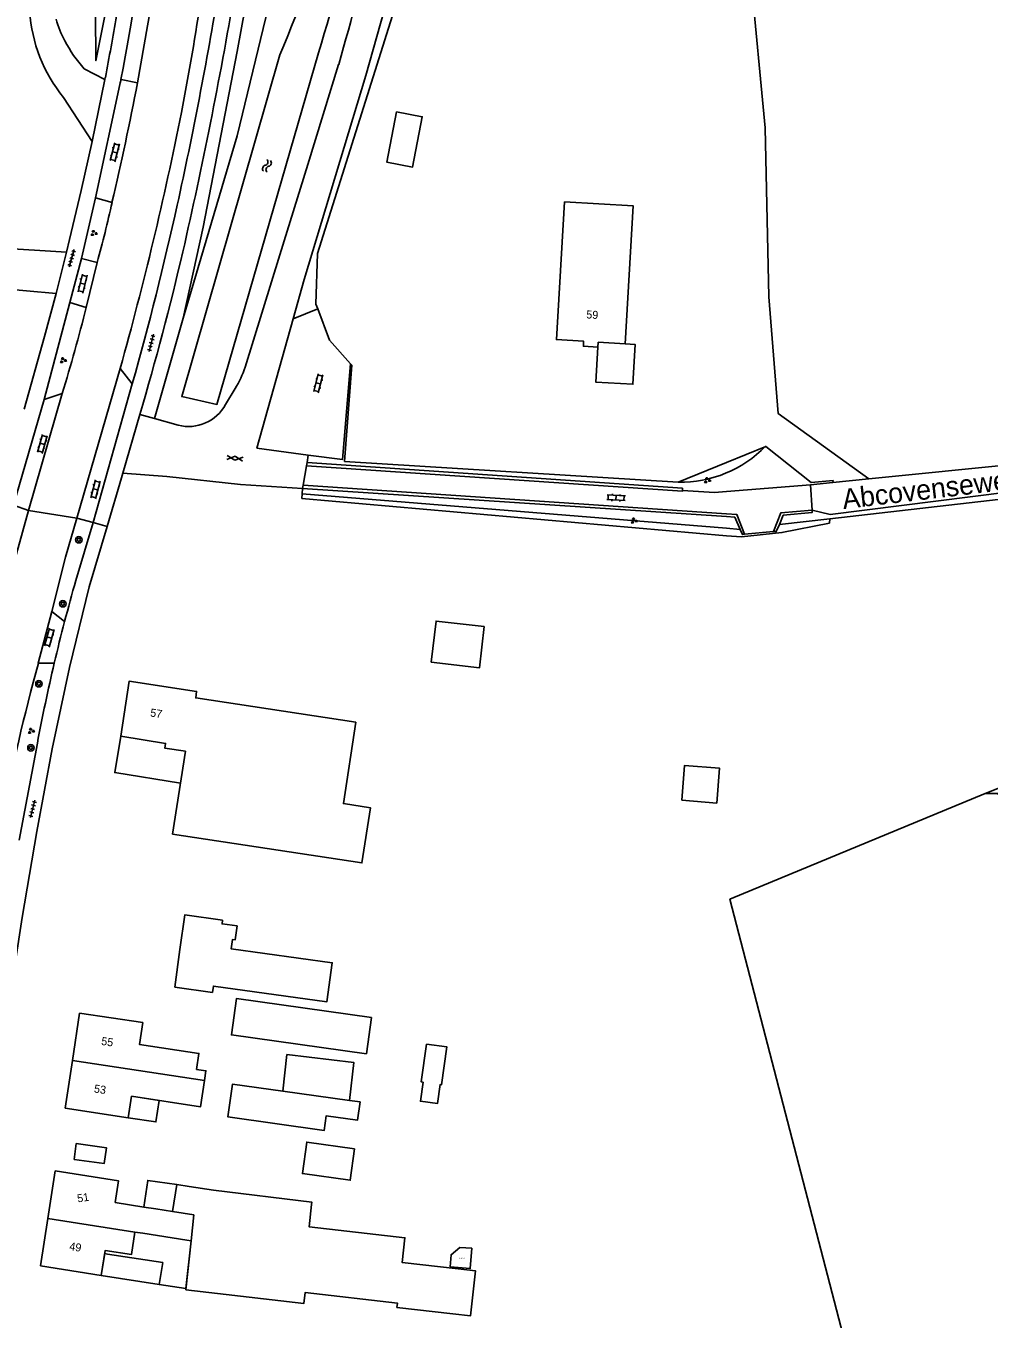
# Model space of a CAD drawing. Extents: x 132994 to 136000, y 393499 to 395512.
# Drawn here: x 133912.4 to 134032.8, y 393775.6 to 393937.2 of the extents above; entities that cross this region are included whole.
import ezdxf

# ---------------------------------------------------------------- set-up
doc = ezdxf.new("R2010")
doc.units = 0
for name, color, linetype in [('gg-afsc-hekwerk', 7, 'Continuous'), ('gg-anno-huisnummerreeks BGT', 7, 'Continuous'), ('gg-anno-openbare ruimte label', 7, 'Continuous'), ('gg-bbg-bijgebouw', 7, 'Continuous'), ('gg-bbg-gedigitaliseerde bijgebouw', 7, 'Continuous'), ('gg-bbg-hoofdgebouw', 7, 'Continuous'), ('gg-bbg-luifel en loopbrug', 7, 'Continuous'), ('gg-bbg-open loods', 7, 'Continuous'), ('gg-bbg-tussenscheiding', 7, 'Continuous'), ('gg-knt-bovenkant onderkant talud', 7, 'Continuous'), ('gg-knt-bronhoudergrens niveau 01', 7, 'Continuous'), ('gg-knt-verharding', 7, 'Continuous'), ('gg-kntw-bovenkant insteek waterloop', 7, 'Continuous'), ('gt-grn-groengrens', 7, 'Continuous'), ('gt-grn-vlakafsluiter', 7, 'Continuous'), ('gt-grn-weggrens', 7, 'Continuous'), ('gt-symb-boom', 7, 'Continuous'), ('gt-symb-gesloten verharding', 7, 'Continuous'), ('gt-symb-groenvak', 7, 'Continuous'), ('gt-symb-klinker verharding', 7, 'Continuous'), ('gt-symb-tegel verharding', 7, 'Continuous'), ('gt-symb-watersymbool', 7, 'Continuous'), ('gx-grn-BAG pand plantopografie verbouwing', 7, 'Continuous'), ('gx-grn-maaiveld', 7, 'Continuous'), ('kenmerkpunt-x pandkandidaat', 7, 'Continuous')]:
    doc.layers.add(name, color=color, linetype=linetype)

# ---------------------------------------------------------------- blocks, each defined once
blk = doc.blocks.new('gt0-KL1')
at = {"layer": 'gt-symb-klinker verharding'}
for p, q in [((-1.15, 0.3), (1.15, 0.3)), ((-1, -0.3), (-1, 0.3)), ((-0.5, 0.3), (-0.5, 0.45)), ((0, -0.3), (0, 0.3)), ((0.5, 0.3), (0.5, 0.45)), ((1, -0.3), (1, 0.3)), ((-1.15, -0.3), (1.15, -0.3)), ((-0.5, -0.45), (-0.5, -0.3)), ((0.5, -0.45), (0.5, -0.3))]:
    blk.add_line(p, q, dxfattribs=at)
blk = doc.blocks.new('gt0-GRVAK')
at = {"layer": 'gt-symb-groenvak'}
for p, q in [((-0.11, 0.19), (-0.23, 0.24)), ((-0.18, 0.15), (0.09, 0.15)), ((-0.09, 0.21), (-0.16, 0.32)), ((-0.05, 0.21), (-0.05, 0.39)), ((0, 0.21), (0.06, 0.32)), ((0.01, 0.19), (0.13, 0.24)), ((0.26, -0.05), (0.2, 0.06)), ((0.3, -0.05), (0.3, 0.13)), ((0.35, -0.05), (0.41, 0.06)), ((-0.25, -0.23), (-0.36, -0.18)), ((-0.32, -0.26), (-0.05, -0.26)), ((-0.23, -0.21), (-0.29, -0.1)), ((-0.18, -0.2), (-0.18, -0.02)), ((-0.14, -0.21), (-0.07, -0.1)), ((-0.12, -0.23), (0, -0.18)), ((0.24, -0.07), (0.12, -0.02)), ((0.17, -0.11), (0.44, -0.11)), ((0.37, -0.07), (0.49, -0.02))]:
    blk.add_line(p, q, dxfattribs=at)
blk = doc.blocks.new('gt0-WA')
at = {"layer": 'gt-symb-watersymbool'}
for centre, start, end in [((-0.32, 0.02), 28.0725, 151.9275), ((0.43, 0.42), 208.0725, 331.9275), ((-0.32, -0.43), 28.0725, 151.9275), ((0.43, -0.03), 208.0725, 331.9275)]:
    blk.add_arc(centre, 0.425, start, end, dxfattribs=at)
blk = doc.blocks.new('gt0-GESVH1')
at = {"layer": 'gt-symb-gesloten verharding'}
for p, q in [((-0.99, -0.26), (0.01, 0.24)), ((0.01, -0.26), (-0.99, 0.24)), ((0.01, 0.24), (1.01, -0.26)), ((1.01, 0.24), (0.01, -0.26))]:
    blk.add_line(p, q, dxfattribs=at)
blk = doc.blocks.new('gt0-TEG1')
at = {"layer": 'gt-symb-tegel verharding'}
for p, q in [((-1.13, 0), (1.12, 0)), ((-0.9, -0.25), (-0.9, 0.25)), ((-0.45, -0.25), (-0.45, 0.25)), ((0, -0.25), (0, 0.25)), ((0.45, -0.25), (0.45, 0.25)), ((0.9, -0.25), (0.9, 0.25))]:
    blk.add_line(p, q, dxfattribs=at)
blk = doc.blocks.new('gt0-BOOM')
at = {"layer": 'gt-symb-boom'}
for radius in [0.4, 0.2]:
    blk.add_circle((0, 0), radius, dxfattribs=at)

msp = doc.modelspace()

# ---------------------------------------------------------------- linework, layer by layer
at = {"layer": 'gg-afsc-hekwerk'}
msp.add_line((134000, 393873.51), (133946.9, 393878.14), dxfattribs=at)
msp.add_line((134000, 393873.51), (133946.9, 393878.14), dxfattribs=at)
for points in [[(133948.88, 393901.86), (133948.65, 393902.47), (133948.85, 393908.77), (133958.66, 393939.97)], [(133948.88, 393901.86), (133948.65, 393902.47), (133948.85, 393908.77), (133958.66, 393939.97)], [(133952.98, 393895), (133950.36, 393897.97), (133948.88, 393901.86)], [(133952.98, 393895), (133950.36, 393897.97), (133948.88, 393901.86)], [(133952.21, 393882.8), (133953.13, 393894.84), (133952.98, 393895)], [(133952.21, 393882.8), (133953.13, 393894.84), (133952.98, 393895)], [(134013.31, 393880.4), (134010.56, 393880.14), (134004.88, 393884.68), (134000, 393882.68)], [(133952.21, 393882.8), (133993.95, 393880.2), (134000, 393882.68)], [(134012.87, 393875.06), (134006.9, 393873.91), (134001.86, 393873.35), (134000, 393873.51)], [(134012.87, 393875.06), (134006.9, 393873.91), (134001.86, 393873.35), (134000, 393873.51)]]:
    msp.add_lwpolyline(points, dxfattribs=at)
at = {"layer": 'gg-bbg-bijgebouw'}
for points in [[(133958.71, 393926.49), (133957.49, 393920.21), (133960.72, 393919.58), (133961.94, 393925.87), (133958.71, 393926.49)], [(133969.7, 393862.15), (133963.67, 393862.84), (133963.07, 393857.71), (133969.1, 393857.01), (133969.7, 393862.15)]]:
    msp.add_lwpolyline(points, dxfattribs=at)
at = {"layer": 'gg-bbg-gedigitaliseerde bijgebouw'}
for points in [[(133955.59, 393813.3), (133938.7, 393815.66), (133938.07, 393811.11), (133954.96, 393808.76), (133955.59, 393813.3)], [(133952.82, 393802.93), (133953.37, 393807.68), (133945.02, 393808.65), (133944.49, 393804.07)], [(133962.48, 393809.96), (133961.82, 393805.23), (133962.04, 393805.2), (133961.71, 393802.83), (133963.83, 393802.54), (133964.16, 393804.91), (133964.36, 393804.88), (133965.02, 393809.61), (133962.48, 393809.96)], [(133952.82, 393802.93), (133954.17, 393802.75), (133953.85, 393800.47), (133949.93, 393801.02), (133949.68, 393799.18), (133937.64, 393800.86), (133938.21, 393804.94), (133944.49, 393804.07)], [(133953.47, 393796.88), (133947.5, 393797.72), (133946.95, 393793.78), (133952.93, 393792.95), (133953.47, 393796.88)]]:
    msp.add_lwpolyline(points, dxfattribs=at)
at = {"layer": 'gg-bbg-hoofdgebouw'}
for p, q in [((133919.09, 393813.85), (133918.19, 393807.91)), ((133918.19, 393807.91), (133917.28, 393801.97)), ((133915.11, 393788.17), (133916.03, 393794.11)), ((133923.54, 393790.16), (133927.14, 393789.59)), ((133914.19, 393782.24), (133915.11, 393788.17)), ((133926.99, 393786.32), (133926.01, 393786.47))]:
    msp.add_line(p, q, dxfattribs=at)
for points in [[(133953.63, 393850.2), (133952.07, 393840.02), (133955.46, 393839.51), (133954.4, 393832.62), (133930.71, 393836.21)], [(133934.7, 393805.4), (133934.89, 393806.63), (133933.72, 393806.81), (133934.02, 393808.8), (133926.57, 393809.93), (133926.99, 393812.65), (133919.09, 393813.85)], [(133916.03, 393794.11), (133923.97, 393792.86), (133923.54, 393790.16)], [(133927.14, 393789.59), (133928.62, 393789.36), (133930.71, 393789.03)], [(133933.03, 393785.38), (133932.5, 393785.47), (133926.99, 393786.32)]]:
    msp.add_lwpolyline(points, dxfattribs=at)
at = {"layer": 'gg-bbg-luifel en loopbrug'}
for p, q in [((133925.59, 393803.46), (133925.17, 393800.77)), ((133930.71, 393789.03), (133931.23, 393792.41)), ((133929.05, 393779.9), (133921.8, 393781.04))]:
    msp.add_line(p, q, dxfattribs=at)
for points in [[(133983.91, 393897.08), (133983.64, 393892.71), (133988.28, 393892.43), (133988.57, 393897.4), (133987.3, 393897.48)], [(133987.3, 393897.48), (133983.94, 393897.68), (133983.91, 393897.08)], [(133924.23, 393848.46), (133923.49, 393843.91), (133931.71, 393842.57), (133932.34, 393846.57)], [(133932.34, 393846.57), (133929.75, 393846.97), (133929.84, 393847.55), (133924.23, 393848.46)], [(133925.59, 393803.46), (133929.05, 393802.93), (133928.63, 393800.24), (133925.17, 393800.77)], [(133931.23, 393792.41), (133927.61, 393792.92), (133927.14, 393789.59)], [(133929.05, 393779.9), (133929.49, 393782.65), (133922.57, 393783.73), (133922.23, 393783.79), (133921.8, 393781.04)]]:
    msp.add_lwpolyline(points, dxfattribs=at)
at = {"layer": 'gg-bbg-open loods'}
msp.add_lwpolyline([(133994.4, 393840.44), (133998.76, 393840.1), (133999.1, 393844.46), (133994.74, 393844.8), (133994.4, 393840.44)], dxfattribs=at)
at = {"layer": 'gg-bbg-tussenscheiding'}
for p, q in [((133918.19, 393807.91), (133934.7, 393805.4)), ((133952.82, 393802.93), (133944.49, 393804.07)), ((133915.11, 393788.17), (133926.01, 393786.47)), ((133930.71, 393789.03), (133933.38, 393788.61)), ((133933.03, 393785.38), (133933.38, 393788.61))]:
    msp.add_line(p, q, dxfattribs=at)
at = {"layer": 'gg-knt-bovenkant onderkant talud'}
for points in [[(133944.52, 393975.43), (133942.81, 393955.92), (133938.81, 393934.02), (133934.56, 393912.09), (133932.03, 393900.68)], [(133932.03, 393900.68), (133938.8, 393923.47), (133945.98, 393953.13), (133947.02, 393959.9), (133948.48, 393975.01)]]:
    msp.add_lwpolyline(points, dxfattribs=at)
at = {"layer": 'gg-knt-bronhoudergrens niveau 01'}
msp.add_lwpolyline([(133918.4, 393795.56), (133922.16, 393795.03), (133922.45, 393797.01), (133918.68, 393797.54), (133918.4, 393795.56)], dxfattribs=at)
at = {"layer": 'gg-knt-verharding'}
for p, q in [((133926.34, 393930.11), (133927.58, 393937.23)), ((133919.68, 393931.86), (133922.26, 393930.51)), ((133920.66, 393922.8), (133922.26, 393930.51)), ((133924.13, 393929.9), (133921.07, 393915.73)), ((133922.26, 393930.51), (133922.31, 393930.76)), ((133924.17, 393930.13), (133924.13, 393929.9)), ((133924.17, 393930.13), (133924.27, 393930.55)), ((133926.34, 393930.11), (133924.27, 393930.55)), ((133917.08, 393928.29), (133920.66, 393922.8)), ((133919.32, 393908.15), (133921.07, 393915.73)), ((133923.15, 393915.17), (133921.07, 393915.73)), ((133919.32, 393908.15), (133917.89, 393902.66)), ((133921.31, 393907.67), (133919.32, 393908.15)), ((133919.9, 393902.03), (133921.31, 393907.67)), ((133914.68, 393890.55), (133917.89, 393902.66)), ((133919.9, 393902.03), (133917.89, 393902.66)), ((133945.8, 393900.6), (133948.88, 393901.86)), ((133924.16, 393894.42), (133918.74, 393875.69)), ((133924.16, 393894.42), (133925.68, 393892.49)), ((133925.68, 393892.49), (133920.77, 393875.16)), ((133912.71, 393876.65), (133916.91, 393891.28)), ((133916.91, 393891.28), (133914.68, 393890.55)), ((133937.34, 393889.92), (133938.54, 393891.9)), ((133914.68, 393890.55), (133910.83, 393877.32)), ((133926.62, 393888.66), (133924.51, 393881.31)), ((133926.62, 393888.66), (133928.45, 393888.16)), ((133928.45, 393888.16), (133931.43, 393887.33)), ((133947.68, 393883.56), (133947.55, 393882.64)), ((133924.51, 393881.31), (133924.35, 393880.76)), ((133947.05, 393879.83), (133947.45, 393882.26)), ((133947.55, 393882.64), (133947.45, 393882.26)), ((133922.52, 393874.64), (133924.35, 393880.76)), ((133946.96, 393879.41), (133947.05, 393879.83)), ((134000, 393876.24), (133947.05, 393879.83)), ((134010.49, 393879.88), (134000, 393879.03)), ((134010.7, 393876.71), (134010.49, 393879.88)), ((133946.96, 393879.41), (134000, 393875.91)), ((133910.45, 393868.54), (133912.71, 393876.65)), ((133912.71, 393876.65), (133910.83, 393877.32)), ((133918.63, 393867.92), (133920.77, 393875.16)), ((133918.74, 393875.69), (133920.77, 393875.16)), ((134002.25, 393873.69), (134005.85, 393874.02)), ((133915.6, 393864.02), (133913.93, 393857.56)), ((133915.6, 393864.02), (133917.22, 393862.78)), ((133913.93, 393857.56), (133915.93, 393857.58)), ((133911.54, 393835.47), (133913.81, 393847.58))]:
    msp.add_line(p, q, dxfattribs=at)
for points in [[(133957.63, 393940.81), (133954.89, 393931.05), (133947.19, 393905.54), (133945.8, 393900.6)], [(133922.28, 393938.71), (133921.13, 393932.88), (133921.08, 393938.92)], [(133951.48, 393932.42), (133947.61, 393919.89), (133944.14, 393908.62), (133939.79, 393894.58)], [(133945.8, 393900.6), (133941.27, 393884.46), (133947.68, 393883.56)], [(133952.98, 393895), (133951.98, 393883.04), (133947.68, 393883.56)], [(133924.51, 393881.31), (133929.98, 393880.89), (133939.22, 393879.89), (133946.96, 393879.41)], [(133994.48, 393879.18), (133994.47, 393879.07), (133947.45, 393882.26)], [(133994.48, 393879.18), (133994.47, 393879.44), (133947.55, 393882.64)], [(134000, 393879.03), (133998.46, 393878.9), (133994.48, 393879.18)], [(134010.7, 393876.71), (134006.78, 393876.38), (134005.85, 393874.02)], [(134006.59, 393874.91), (134007.08, 393876.07), (134010.71, 393876.43), (134010.7, 393876.71)], [(133918.74, 393875.69), (133917.34, 393870.84), (133915.6, 393864.02)], [(134002.25, 393873.69), (134001.29, 393876.15), (134000, 393876.24)], [(134000, 393875.91), (134001.02, 393875.84), (134001.69, 393874.3)], [(134005.85, 393874.02), (134006.21, 393874.03), (134006.59, 393874.91)], [(133899.56, 393744.54), (133907.76, 393798.89), (133911.93, 393825.78), (133913.73, 393836.52), (133915.68, 393846.89), (133917.81, 393857.04), (133920.28, 393867.12), (133922.52, 393874.64)], [(134001.69, 393874.3), (134001.98, 393873.66), (134002.25, 393873.69)]]:
    msp.add_lwpolyline(points, dxfattribs=at)
for centre, radius, start, end in [((133498.74, 394010.15), 432.91, 349.4038, 355.4353), ((133697.11, 394006.55), 264.96, 343.7522, 351.4447), ((133497.4, 394009.39), 436.19, 350.4783, 354.3442), ((133396.18, 394031.82), 547.77, 347.6688, 350.5323), ((133619.15, 393986.73), 318.45, 349.081, 351.763), ((133362.94, 394039.49), 583.83, 347.08567, 350.31631), ((133931.47, 393940.15), 18.64, 183.3589, 219.4875), ((133926.32, 393940.71), 10.51, 194.5364, 210.4826), ((133523.74, 394006.7), 405.74, 349.2133, 350.3173), ((133931.03, 393942.26), 15.39, 206.5531, 222.482), ((133567.15, 393998.82), 365.69, 346.7766, 349.1711), ((133507.72, 394011.13), 432.49, 344.3444, 348.7034), ((133753.74, 393952.89), 173.56, 344.8982, 347.4469), ((133534.95, 394002.76), 405.99, 344.2401, 347.4933), ((133599.55, 393985.97), 341.24, 343.4321, 346.9661), ((133738.85, 393946.53), 186.44, 342.7643, 346.1941), ((133925.73, 393899.48), 14.89, 329.3711, 340.7867), ((133932.72, 393892.41), 5.25, 255.7263, 331.6381), ((134132.59, 393806.66), 222.56, 164.021, 165.3934), ((134136.21, 393805.62), 226.33, 165.3704, 166.7281), ((134147.83, 393793.12), 242.61, 164.5963, 169.327), ((134136.61, 393805.6), 226.72, 166.7466, 169.3294)]:
    msp.add_arc(centre, radius, start, end, dxfattribs=at)
at = {"layer": 'gg-kntw-bovenkant insteek waterloop'}
msp.add_lwpolyline([(133948.97, 393933.88), (133936.26, 393889.92), (133931.87, 393890.89), (133944.12, 393933.6)], dxfattribs=at)
for centre, radius, start, end in [((133727.46, 394002.34), 231.84, 342.8249, 352.6544), ((133847.71, 393975.56), 105.15, 336.4797, 347.7666)]:
    msp.add_arc(centre, radius, start, end, dxfattribs=at)
at = {"layer": 'gt-grn-groengrens'}
for p, q in [((133928.45, 393888.16), (133932.03, 393900.68)), ((134010.49, 393879.88), (134013.29, 393880.16)), ((133946.96, 393879.41), (133946.93, 393878.75)), ((134045.7, 393879.38), (134012.92, 393875.63)), ((134012.92, 393875.63), (134006.59, 393874.91))]:
    msp.add_line(p, q, dxfattribs=at)
for points in [[(134010.7, 393876.71), (134012.96, 393876.16), (134044.01, 393880.07), (134045.7, 393879.38)], [(133946.93, 393878.75), (134000, 393874.44), (134001.69, 393874.3)]]:
    msp.add_lwpolyline(points, dxfattribs=at)
at = {"layer": 'gt-grn-vlakafsluiter'}
for p, q in [((134013.31, 393880.4), (134013.29, 393880.16)), ((133946.9, 393878.14), (133946.93, 393878.75)), ((134012.92, 393875.63), (134012.87, 393875.06))]:
    msp.add_line(p, q, dxfattribs=at)
at = {"layer": 'gt-grn-weggrens'}
for p, q in [((133912.71, 393876.65), (133918.74, 393875.69)), ((133920.77, 393875.16), (133922.52, 393874.64))]:
    msp.add_line(p, q, dxfattribs=at)
at = {"layer": 'gx-grn-BAG pand plantopografie verbouwing'}
msp.add_line((133932.36, 393779.27), (133933.03, 393785.38), dxfattribs=at)
msp.add_lwpolyline([(133921.8, 393781.04), (133922.28, 393784.16), (133925.57, 393783.65), (133926.01, 393786.47)], dxfattribs=at)
at = {"layer": 'gx-grn-maaiveld'}
for p, q in [((133917.45, 393908.96), (133908.11, 393909.54)), ((133908.3, 393904.47), (133916.15, 393903.77)), ((133993.95, 393880.2), (133952.21, 393882.8)), ((134051.39, 393884.02), (134017.78, 393880.62)), ((134017.78, 393880.62), (134013.29, 393880.16)), ((133932.34, 393846.57), (133930.71, 393836.21)), ((133925.17, 393800.77), (133917.28, 393801.97)), ((133932.38, 393779.43), (133933.03, 393785.38)), ((133921.8, 393781.04), (133914.19, 393782.24)), ((133932.38, 393779.43), (133929.05, 393779.9)), ((133932.36, 393779.27), (133932.38, 393779.43))]:
    msp.add_line(p, q, dxfattribs=at)
for points in [[(134017.78, 393880.62), (134006.45, 393888.77), (134005.28, 393903.37), (134004.81, 393924.49), (134003.02, 393943.38), (133982.25, 393942.45), (133973.71, 393940.87)], [(133917.45, 393908.96), (133917.84, 393910.52), (133919.29, 393916.65), (133920.66, 393922.8)], [(133987.3, 393897.48), (133988.33, 393914.72), (133979.73, 393915.23), (133978.71, 393898.02), (133982.11, 393897.82), (133982.08, 393897.19), (133983.91, 393897.08)], [(133917.45, 393908.96), (133916.33, 393904.46), (133916.15, 393903.77)], [(133916.15, 393903.77), (133914.72, 393898.42), (133912.15, 393889.31)], [(134013.31, 393880.4), (134010.56, 393880.14), (134004.88, 393884.68)], [(133924.23, 393848.46), (133925.27, 393855.32), (133933.73, 393854.04), (133933.61, 393853.23), (133953.63, 393850.2)], [(134032.31, 393841.3), (134054.46, 393850.02)], [(134032.31, 393841.3), (134000.41, 393828.08), (134021.25, 393747.87)], [(134043.13, 393827.89), (134033.89, 393841.3), (134032.31, 393841.3)], [(133930.98, 393817.08), (133935.71, 393816.42), (133935.82, 393817.21), (133950, 393815.23), (133950.69, 393820.13), (133938.03, 393821.89), (133938.2, 393823.04), (133938.54, 393822.99), (133938.79, 393824.73), (133936.9, 393824.99), (133936.96, 393825.45), (133932.24, 393826.11), (133931.64, 393821.79), (133930.98, 393817.08)], [(133934.7, 393805.4), (133934.21, 393802.14), (133925.59, 393803.46)], [(133931.23, 393792.41), (133932.78, 393792.17), (133935.84, 393791.71), (133948.14, 393790.19), (133948.11, 393789.93), (133947.79, 393787.14), (133959.78, 393785.76), (133959.42, 393782.67), (133966.42, 393781.86), (133968.61, 393781.61), (133967.96, 393776), (133965.77, 393776.25), (133958.77, 393777.06), (133958.84, 393777.59), (133947.3, 393778.92), (133947.15, 393777.56), (133932.36, 393779.27)], [(133966.62, 393784.55), (133968.12, 393784.44), (133967.93, 393781.91), (133965.44, 393782.14), (133965.55, 393783.63), (133966.62, 393784.55)]]:
    msp.add_lwpolyline(points, dxfattribs=at)
msp.add_arc((133994.26, 393895.01), 14.81, 268.7753, 315.7909, dxfattribs=at)

# ---------------------------------------------------------------- block references
at = {"layer": 'gt-symb-boom'}
for p in [(133919, 393873), (133917, 393865), (133914, 393855), (133913, 393847)]:
    msp.add_blockref('gt0-BOOM', p, dxfattribs=at)
at = {"layer": 'gt-symb-gesloten verharding', "rotation": -5.682084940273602}
msp.add_blockref('gt0-GESVH1', (133938.5, 393883.2), dxfattribs=at)
at = {"layer": 'gt-symb-groenvak'}
for p in [(133920.86, 393911.32), (133917.02, 393895.43), (133997.56, 393880.42), (133988.4, 393875.38), (133913.02, 393849.11)]:
    msp.add_blockref('gt0-GRVAK', p, dxfattribs=at)
at = {"layer": 'gt-symb-klinker verharding'}
for p, rotation in [((133923.5, 393921.43), 75.93596328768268), ((133919.46, 393905.02), -103.41107184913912), ((133948.93, 393892.56), -104.00844348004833), ((133914.43, 393884.99), 73.68480675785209), ((133921.07, 393879.3), 75.28268885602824), ((133986.18, 393878.26), 176.50230474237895), ((133915.3, 393860.78), -105.78794705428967)]:
    msp.add_blockref('gt0-KL1', p, dxfattribs=dict(at, rotation=rotation))
at = {"layer": 'gt-symb-tegel verharding'}
for p, rotation in [((133918.1, 393908.19), 73.6848067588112), ((133928.05, 393897.61), -104.42553178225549), ((133913.22, 393839.36), -104.42553178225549)]:
    msp.add_blockref('gt0-TEG1', p, dxfattribs=dict(at, rotation=rotation))
at = {"layer": 'gt-symb-watersymbool', "rotation": 73.86579540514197}
msp.add_blockref('gt0-WA', (133942.5, 393919.69), dxfattribs=at)

# ---------------------------------------------------------------- texts
at = {"layer": 'gg-anno-huisnummerreeks BGT'}
for s, rotation, p in [('59', 356.6, (133982.43, 393900.68)), ('57', 351.4, (133927.87, 393850.93)), ('55', 351.3, (133921.75, 393809.88)), ('53', 351.3, (133920.84, 393803.94)), ('51', 8.8, (133918.87, 393790.17)), ('49', 351.2, (133917.76, 393784.23))]:
    msp.add_text(s, height=1, rotation=rotation, dxfattribs=at).set_placement(p)
at = {"layer": 'gg-anno-openbare ruimte label'}
msp.add_text('Abcovenseweg', height=2.5, rotation=6.7, dxfattribs=at).set_placement((134014.6, 393876.83))
at = {"layer": 'kenmerkpunt-x pandkandidaat'}
msp.add_text('PNDK', height=0.2, dxfattribs=at).set_placement((133966.49, 393783.09))

doc.saveas('drawing.dxf')
